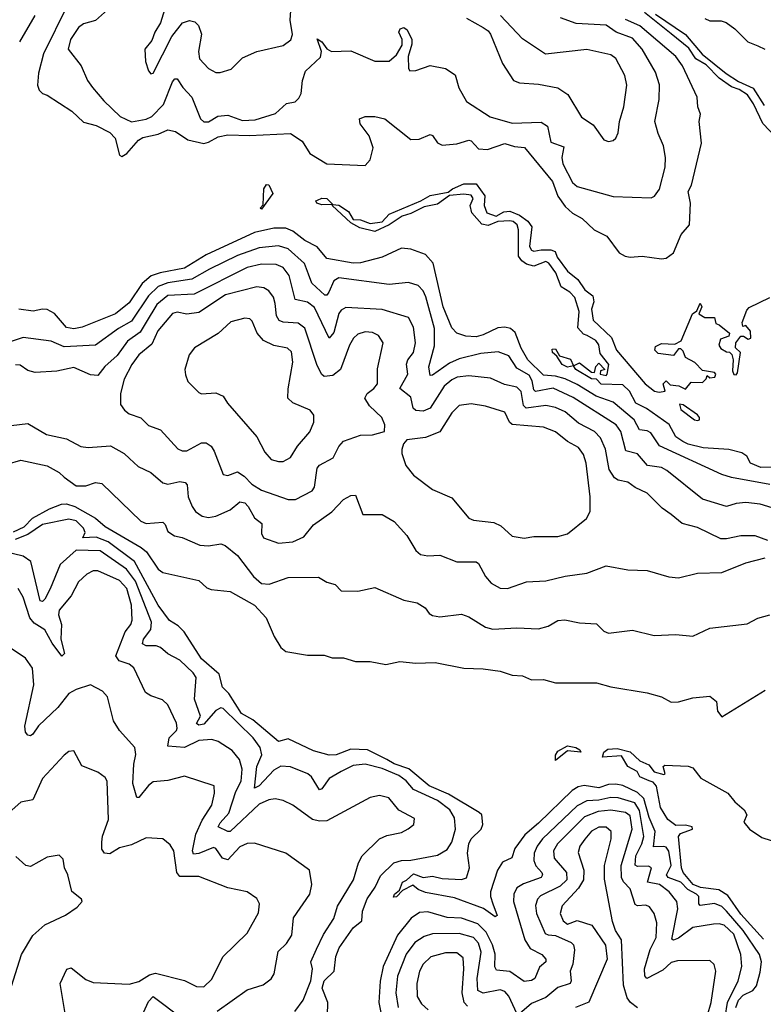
# Model space of a CAD drawing. Extents: x 1245515 to 1420776, y 606314 to 671314.
# Tile 290 of 385: x 1379841 to 1382928, y 635468 to 639557. Entities that reach past the tile are written whole.
import ezdxf

# ---------------------------------------------------------------- set-up
doc = ezdxf.new("R2010")
doc.units = 0

msp = doc.modelspace()

# ---------------------------------------------------------------- linework, layer by layer
at = {"layer": '0CON10XD'}
for points in [[(1380038, 639615), (1379939.4, 639415), (1379918.1, 639335), (1379914.7, 639285), (1379921.8, 639265), (1379935, 639250.6), (1379955, 639244.2), (1380057.7, 639177.7), (1380105, 639131.3), (1380157.7, 639117.7), (1380215, 639089.2), (1380236.6, 639065), (1380254.7, 638995), (1380265, 638989.6), (1380285, 639001.6), (1380333.7, 639056.3), (1380351.8, 639068.2), (1380415, 639081.3), (1380455, 639100), (1380487, 639093), (1380538.5, 639058.5), (1380605, 639043.5), (1380625, 639048), (1380665, 639070.8), (1380705, 639079.4), (1380795, 639076.4), (1380965, 639084.2), (1381013.3, 639053.3), (1381045, 639000.9), (1381115, 638958), (1381275, 638951.9), (1381295.6, 638975), (1381307.8, 639025), (1381291.1, 639075), (1381254.4, 639125), (1381251.2, 639145), (1381274.2, 639155.8), (1381314.3, 639155.7), (1381355.8, 639145.8), (1381465, 639059.4), (1381498.6, 639061.4), (1381545, 639080), (1381555, 639075.8), (1381575.3, 639045.3), (1381595, 639035.4), (1381655, 639041), (1381705, 639056.4), (1381715, 639053.8), (1381745, 639021.4), (1381782.6, 639017.4), (1381855, 639042.6), (1381895, 639030), (1381936.1, 639026.1), (1382053, 638885), (1382075, 638824.1), (1382105, 638781.1), (1382135, 638753.9), (1382175, 638731.1), (1382225, 638683.8), (1382278.7, 638658.7), (1382329.5, 638589.5), (1382353.8, 638575), (1382375, 638570.5), (1382425, 638574.4), (1382505, 638564.4), (1382525, 638567.1), (1382555, 638589.2), (1382587.3, 638665), (1382620.9, 638705), (1382624.7, 638795), (1382616, 638844), (1382629.5, 638870.5), (1382670.9, 639045), (1382660.8, 639135), (1382666.2, 639165), (1382656.2, 639195), (1382652.7, 639235), (1382592.8, 639365), (1382565, 639404.1), (1382415, 639531.7), (1382355, 639558.3)], [(1379840.6, 639465), (1379905.2, 639574.8)], [(1380205, 639598.1), (1380155, 639553.3), (1380105, 639540), (1380085, 639524.4), (1380052.1, 639475), (1380042.5, 639435), (1380095.6, 639365), (1380122.1, 639305), (1380142.7, 639275), (1380189.7, 639219.7), (1380258.2, 639155), (1380305, 639133.5), (1380365, 639143.7), (1380389.6, 639155), (1380437, 639205), (1380475, 639298.6), (1380485, 639311.1), (1380495, 639312.2), (1380517.5, 639275), (1380555, 639235.6), (1380590.8, 639145), (1380605, 639132.3), (1380625, 639132.7), (1380663.8, 639156.2), (1380705, 639161), (1380765, 639138.4), (1380818.7, 639141.4), (1380902.4, 639167.6), (1380948.7, 639208.7), (1380984.5, 639215.5), (1380999.2, 639230.8), (1381009.1, 639250.9), (1381014.1, 639305), (1381026.6, 639343.4), (1381089, 639401), (1381093.6, 639425), (1381075, 639478), (1381095, 639465.4), (1381115.7, 639435.7), (1381135, 639424.6), (1381215, 639428.1), (1381315, 639384.4), (1381375, 639384.5), (1381405, 639411.4), (1381428.6, 639451.4), (1381428.4, 639475), (1381414, 639506), (1381420.1, 639519.9), (1381435, 639524.4), (1381449.4, 639515), (1381468, 639475), (1381467.9, 639455), (1381453, 639405), (1381454.4, 639354.4), (1381460, 639345), (1381485, 639345.5), (1381545, 639366.4), (1381608.8, 639355), (1381648.8, 639328.8), (1381663.5, 639273.5), (1381695, 639217.1), (1381793.1, 639153.1), (1381885, 639127.7), (1382005, 639132.1), (1382031.5, 639115), (1382045, 639049.1), (1382099.2, 639029.1), (1382091.1, 638985), (1382095, 638959.2), (1382135, 638880.6), (1382155, 638864.6), (1382305, 638822.5), (1382462.7, 638817.3), (1382475.5, 638824.5), (1382496.2, 638853.8), (1382519.6, 638945), (1382522.1, 638985), (1382513, 639033), (1382490.5, 639085), (1382477.5, 639135), (1382494.7, 639225.3), (1382496.2, 639286.2), (1382479.5, 639339.5), (1382424.7, 639435), (1382385, 639480.7), (1382317.1, 639505), (1382275, 639533.9), (1382150.9, 639540.9), (1382086.2, 639565)], [(1380442.3, 639597.7), (1380425.3, 639544.7), (1380401.5, 639505), (1380389.5, 639470.5), (1380360.6, 639435), (1380363.1, 639383.1), (1380375.5, 639345), (1380385, 639332.9), (1380395, 639335.6), (1380472.1, 639487.9), (1380516.5, 639543.5), (1380545, 639553.6), (1380568.2, 639548.2), (1380582.6, 639532.6), (1380595, 639497.5), (1380582.9, 639425), (1380586.7, 639395), (1380625, 639354.6), (1380655, 639338.2), (1380672.6, 639337.4), (1380718.2, 639351.8), (1380765, 639399.2), (1380825, 639425.7), (1380935, 639450), (1380965.8, 639474.2), (1380973.5, 639495), (1380963.7, 639555), (1380965.8, 639595)], [(1381695, 639563.1), (1381764.4, 639524.4), (1381785, 639511.2), (1381795, 639496.7), (1381844.4, 639375), (1381890, 639305), (1381915, 639294.5), (1381995, 639290), (1382075, 639274.2), (1382116.3, 639246.4), (1382172.2, 639152.2), (1382220.9, 639120.9), (1382265, 639058), (1382285, 639050.8), (1382305, 639056), (1382315.8, 639065), (1382325, 639087.5), (1382330, 639135), (1382348.8, 639195), (1382360.4, 639285), (1382353.2, 639325), (1382315, 639395.6), (1382295, 639410.8), (1382195, 639433.6), (1382023.6, 639413.6), (1381928.3, 639478.3), (1381836.9, 639575)], [(1382979.6, 639069.6), (1382925, 639125.5), (1382887.4, 639207.4), (1382861.8, 639245), (1382827.4, 639267.4), (1382795, 639278.8), (1382743.8, 639313.9), (1382689.9, 639369.9), (1382647.8, 639395), (1382618.8, 639438.8), (1382545, 639498.6), (1382435, 639587.6)], [(1382480.2, 639580.2), (1382605.1, 639495.1), (1382673.6, 639413.6), (1382773.7, 639333.7), (1382825, 639300.5), (1382885, 639273.1), (1382931.2, 639201.2)], [(1382685, 639561.8), (1382705, 639552.4), (1382752.4, 639552.4), (1382774, 639545), (1382809.6, 639519.6), (1382862.9, 639465), (1382905, 639448.6), (1382934.4, 639435)], [(1380845, 638770), (1380839.2, 638775), (1380852, 638788), (1380853.8, 638855), (1380865, 638872.5), (1380875, 638870.8), (1380891.5, 638835), (1380845, 638770)], [(1382965, 637698.2), (1382917, 637697), (1382873.9, 637715), (1382859.4, 637745), (1382838.8, 637758.8), (1382785, 637772.4), (1382678.4, 637778.4), (1382615, 637793.6), (1382594, 637805), (1382564.4, 637825), (1382536.2, 637876.2), (1382442.1, 637942.1), (1382398.8, 637965), (1382371.8, 638015), (1382345, 638041.1), (1382255, 638043.8), (1382235, 638063.8), (1382213.8, 638065), (1382150, 638105), (1382140, 638120), (1382115, 638113.6), (1382092, 638125), (1382070, 638160), (1382052.5, 638175), (1382051.7, 638188.3), (1382065, 638190), (1382081.7, 638161.7), (1382126.7, 638146.7), (1382140, 638120), (1382165, 638132.5), (1382213.9, 638093.9), (1382227.5, 638092.5), (1382233, 638117), (1382245, 638130), (1382270, 638105), (1382251.7, 638098.3), (1382250, 638085), (1382275, 638080), (1382280, 638085), (1382286.9, 638125), (1382250.9, 638170.9), (1382245, 638206.9), (1382231.8, 638225), (1382195.9, 638245.9), (1382181.7, 638251.7), (1382157.8, 638277.8), (1382163.8, 638345), (1382145, 638403.1), (1382124.5, 638425), (1382088, 638448), (1382065.9, 638505.9), (1382036.6, 638546.6), (1382025, 638552.7), (1381975, 638534), (1381945, 638541.6), (1381925.5, 638555), (1381911.8, 638575), (1381911.9, 638685), (1381905.2, 638705.2), (1381889.2, 638719.2), (1381875, 638721.8), (1381825, 638719.4), (1381785, 638702.3), (1381758.5, 638708.5), (1381717.3, 638755), (1381710.5, 638785), (1381722.9, 638815), (1381715, 638828.2), (1381685, 638832.8), (1381625, 638827.5), (1381575, 638790.7), (1381519.4, 638780.6), (1381465, 638752.9), (1381428.3, 638741.7), (1381375, 638705.4), (1381315, 638678.2), (1381253.2, 638693.2), (1381215, 638712.9), (1381138, 638785), (1381140, 638790), (1381095, 638788.8), (1381073.8, 638795), (1381070, 638805), (1381077.1, 638807.1), (1381095, 638815.3), (1381115, 638814), (1381140, 638790), (1381165, 638786.9), (1381205, 638760.4), (1381225, 638727.3), (1381255, 638726.2), (1381295, 638710.8), (1381345, 638718.2), (1381375, 638749.6), (1381505.6, 638804.4), (1381545, 638827.3), (1381619.5, 638840.5), (1381637.8, 638855), (1381685, 638874.8), (1381735, 638875.3), (1381771.6, 638825), (1381769, 638785), (1381780, 638755), (1381819.1, 638740.9), (1381851, 638759), (1381875, 638761.3), (1381915.2, 638745.2), (1381950.2, 638720.2), (1381966.4, 638696.4), (1381956.7, 638615), (1381965, 638599.5), (1381975.4, 638595.4), (1382005, 638602), (1382045, 638601.2), (1382064.1, 638594.1), (1382071.2, 638571.2), (1382115, 638512.7), (1382158, 638478), (1382186.9, 638435), (1382220.6, 638410.6), (1382223.6, 638385), (1382214.7, 638355), (1382221.1, 638308.9), (1382296.8, 638236.8), (1382317.8, 638185), (1382436.9, 638045), (1382476.2, 638015), (1382495, 638010.6), (1382520, 638015), (1382512.5, 638045), (1382525, 638057.5), (1382541.2, 638041.2), (1382577, 638037), (1382605, 638022.5), (1382628.3, 638051.7), (1382675, 638050), (1382690, 638065), (1382695, 638080), (1382705, 638070), (1382727, 638073), (1382730, 638085), (1382725, 638092.5), (1382675, 638100), (1382643, 638133), (1382604, 638154), (1382595, 638180), (1382585, 638190), (1382575, 638190), (1382555, 638162.5), (1382490.7, 638170.7), (1382477.5, 638185), (1382480.7, 638199.3), (1382505, 638212.5), (1382560.7, 638209.3), (1382586.7, 638223.3), (1382634.2, 638335), (1382651.7, 638348.3), (1382665, 638380), (1382672.5, 638365), (1382660, 638335), (1382685, 638320), (1382725, 638320), (1382730, 638295), (1382745, 638290), (1382787.5, 638255), (1382785, 638243.3), (1382750, 638230), (1382742.5, 638205), (1382751.7, 638191.7), (1382775, 638177.5), (1382787, 638177), (1382797, 638167), (1382802.5, 638145), (1382799.3, 638099.3), (1382805, 638083.3), (1382815, 638082.5), (1382820, 638090), (1382832.5, 638175), (1382812.5, 638195), (1382813.3, 638215), (1382835, 638242.5), (1382845, 638243.3), (1382865, 638230), (1382875.5, 638235)], [(1382955, 637626.5), (1382795, 637655.9), (1382755, 637668.5), (1382497.2, 637787.2), (1382460.9, 637840.9), (1382445, 637849.4), (1382413.3, 637853.3), (1382391, 637895), (1382305, 637968.3), (1382233.3, 637993.3), (1382155, 638042.5), (1382105.3, 638065), (1382065, 638076.8), (1382015, 638081.3), (1381950.6, 638145), (1381923, 638193), (1381897.6, 638257.6), (1381878.1, 638275), (1381855, 638280.7), (1381825, 638278), (1381765, 638247.8), (1381735, 638239.4), (1381692.9, 638242.9), (1381655.4, 638255.4), (1381635, 638277.8), (1381598.6, 638365), (1381556.5, 638546.5), (1381525, 638581.5), (1381464, 638604), (1381425, 638608.9), (1381345, 638571), (1381255, 638547.5), (1381225, 638545.4), (1381115.3, 638565.3), (1381075, 638613.2), (1381025, 638640.2), (1380975, 638678.3), (1380945, 638690.7), (1380895, 638692), (1380815, 638673), (1380615, 638580.1), (1380525, 638525.7), (1380423.8, 638506.2), (1380386.7, 638493.2), (1380348.6, 638461.4), (1380295, 638381.6), (1380238.1, 638335), (1380100.3, 638279.7), (1380065, 638273.5), (1380035, 638279.1), (1379985, 638336.3), (1379955, 638353), (1379935, 638354.7), (1379896, 638346), (1379836.7, 638355)], [(1382965, 637530), (1382915, 637545.2), (1382855, 637552.4), (1382815, 637548.4), (1382775, 637535.3), (1382675, 637565.4), (1382527.5, 637685), (1382505, 637696.8), (1382446.2, 637706.2), (1382405, 637754.6), (1382357.1, 637767.1), (1382336.6, 637846.6), (1382316.9, 637875), (1382138.2, 637988.2), (1382055, 638026.5), (1381982.5, 638012.5), (1381975, 638020), (1381967.5, 638057.5), (1381955, 638081), (1381905, 638110.2), (1381871.3, 638161.3), (1381827.2, 638177.2), (1381755, 638170.8), (1381665, 638148.8), (1381625, 638130.6), (1381555, 638080.4), (1381545, 638079.2), (1381539.8, 638115), (1381563.1, 638203.1), (1381562.6, 638275), (1381526.7, 638406.7), (1381515, 638431.2), (1381495, 638453.1), (1381455.3, 638465.3), (1381375, 638457.5), (1381165, 638485.2), (1381145, 638472.3), (1381124.2, 638425), (1381115, 638412.5), (1381106.7, 638413.3), (1381052.8, 638462.8), (1381040.1, 638499.9), (1381022.8, 638545), (1380955, 638605.2), (1380915, 638617.7), (1380835, 638609.3), (1380745, 638577.5), (1380628.3, 638521.7), (1380555, 638479.4), (1380455, 638464.6), (1380415, 638448.4), (1380375, 638411), (1380304.7, 638305.3), (1380250.8, 638275), (1380154.8, 638205.2), (1380025, 638199.2), (1379971.7, 638221.7), (1379855, 638237.8), (1379745, 638200.8)], [(1382946.2, 637393.8), (1382894.2, 637414.2), (1382835, 637413.6), (1382775, 637400.9), (1382751.7, 637401.7), (1382655, 637448.5), (1382590.8, 637465), (1382545, 637501.9), (1382507.8, 637527.8), (1382445, 637591.2), (1382395, 637614.6), (1382365, 637636.8), (1382325, 637644.1), (1382310.3, 637655), (1382288.4, 637688.4), (1382273.1, 637773.1), (1382251.2, 637821.2), (1382226.3, 637846.3), (1382160.8, 637880.8), (1382105, 637928.1), (1382065, 637947.1), (1382025, 637955.2), (1381943.8, 637943.8), (1381932.2, 637955), (1381922.6, 638012.6), (1381905, 638031.4), (1381852.7, 638042.7), (1381795, 638068.2), (1381705, 638078.7), (1381657.4, 638072.6), (1381635, 638062), (1381603.1, 638035), (1381545, 637944.2), (1381515, 637931.5), (1381485, 637933.7), (1381474.2, 637944.3), (1381465, 637990), (1381418.4, 638025), (1381452, 638085), (1381446.8, 638126.8), (1381451.6, 638145), (1381475.8, 638175), (1381483.4, 638215), (1381475, 638280), (1381455, 638320), (1381345, 638353.1), (1381195, 638361.2), (1381175, 638350.4), (1381165, 638336.7), (1381145, 638257.5), (1381125, 638234.5), (1381065, 638362.2), (1381035, 638383.5), (1380984.5, 638394.5), (1380959.7, 638495), (1380935, 638528.4), (1380905, 638540), (1380845, 638541.6), (1380785, 638528.3), (1380565, 638417.8), (1380455, 638411.6), (1380410, 638375), (1380365, 638300.5), (1380341.1, 638258.9), (1380288.2, 638221.8), (1380245, 638162.9), (1380193.6, 638116.4), (1380165, 638079.5), (1380135, 638082.7), (1380065, 638112.2), (1379995, 638097.8), (1379905, 638092.3), (1379875, 638099.6), (1379842.2, 638122.2), (1379823.9, 638123.9)], [(1380985, 637564.5), (1381055, 637600), (1381064.6, 637615.4), (1381075.4, 637695), (1381085, 637707.5), (1381141.8, 637738.2), (1381165.5, 637785), (1381185, 637806.7), (1381255, 637831.9), (1381305, 637832.5), (1381355, 637847.5), (1381355.8, 637875), (1381344.4, 637905), (1381293, 637953), (1381273.1, 637985), (1381282.5, 638005), (1381311.1, 638025), (1381325.4, 638045), (1381326.6, 638106.6), (1381349.2, 638215), (1381330, 638245), (1381305, 638257.8), (1381275, 638261.1), (1381245, 638251.8), (1381225.7, 638234.3), (1381209.7, 638205), (1381172.9, 638105), (1381140.4, 638079.6), (1381105.3, 638075.3), (1381093.9, 638085), (1381074.8, 638124.8), (1381025, 638275.4), (1380996.5, 638296.5), (1380935, 638300.5), (1380917.3, 638307.3), (1380907.4, 638327.4), (1380901.6, 638378.4), (1380894.7, 638405), (1380875, 638430.8), (1380854.1, 638444.1), (1380825, 638447.6), (1380695, 638414.8), (1380585, 638341.8), (1380535, 638333.5), (1380495, 638343.1), (1380475, 638336.9), (1380414.7, 638265), (1380389.9, 638210.1), (1380335, 638165.9), (1380305.8, 638125), (1380274.5, 638064.5), (1380258.9, 638005), (1380258.9, 637958.9), (1380275.7, 637935), (1380295, 637920.5), (1380343.6, 637903.6), (1380375, 637872.2), (1380425, 637854.4), (1380497.1, 637775), (1380515, 637766.2), (1380535, 637766.2), (1380595, 637800), (1380615, 637800.4), (1380635, 637785.6), (1380648.5, 637765), (1380685, 637668.6), (1380705, 637663.8), (1380745, 637679.2), (1380772, 637662), (1380805, 637627.8), (1380845, 637602.7), (1380955, 637564.6), (1380985, 637564.5)], [(1382875.5, 638235), (1382875, 638263.3), (1382855, 638286.7), (1382843.3, 638283.3), (1382839.3, 638299.3), (1382859.3, 638350.7), (1382868.8, 638361.2), (1382955, 638402.9)], [(1380915, 637721.8), (1380935, 637722.7), (1380965, 637739.4), (1380994.1, 637785.9), (1381044.5, 637845), (1381061.8, 637885), (1381061.9, 637915), (1381046, 637936), (1380975, 637965.6), (1380954.4, 637985), (1380954.6, 638024.6), (1380975.2, 638135.2), (1380968.4, 638178.4), (1380952.4, 638192.4), (1380895, 638204), (1380852.5, 638225), (1380826.8, 638255), (1380805.4, 638305.4), (1380795.4, 638315.4), (1380775, 638318.2), (1380717.6, 638302.4), (1380665, 638253.8), (1380565.7, 638195), (1380544.5, 638165), (1380526, 638105), (1380528.3, 638081.7), (1380538, 638055), (1380585, 638008.8), (1380595, 638003.3), (1380655, 638006.9), (1380685, 637994), (1380702.9, 637965), (1380825.7, 637825), (1380858.3, 637761.7), (1380885, 637730.9), (1380915, 637721.8)], [(1381935, 637404.5), (1381975, 637410.4), (1382075, 637410.4), (1382115, 637421.5), (1382194.3, 637485), (1382208.6, 637515), (1382209.1, 637575), (1382192.5, 637715), (1382181.4, 637751.4), (1382160, 637780), (1382115, 637805.3), (1382065, 637845.3), (1382014.7, 637864.7), (1381885.6, 637875.6), (1381874.1, 637885), (1381855, 637927.3), (1381775, 637952.5), (1381715, 637961.2), (1381665, 637954.4), (1381635, 637924.3), (1381584.7, 637845.3), (1381525, 637821.5), (1381447.3, 637812.7), (1381434.1, 637795.9), (1381427.7, 637772.3), (1381427.5, 637755), (1381444.3, 637705), (1381475.5, 637665.5), (1381555, 637605.7), (1381635, 637571.4), (1381705, 637486.9), (1381725, 637478.9), (1381808.8, 637468.8), (1381837.5, 637455), (1381885, 637411.9), (1381935, 637404.5)], [(1382655, 637892.9), (1382662.5, 637895), (1382663.3, 637905), (1382655, 637916.7), (1382595, 637957.5), (1382580, 637960), (1382585, 637938.8), (1382642.5, 637895), (1382655, 637892.9)], [(1379805, 637871.6), (1379875, 637879.6), (1379952, 637835), (1380035, 637816.4), (1380095, 637784.6), (1380125, 637780), (1380217.8, 637787.8), (1380275, 637756.1), (1380296.2, 637735), (1380332.2, 637702.2), (1380385, 637676.9), (1380435, 637633.5), (1380455, 637627.7), (1380505, 637639.3), (1380527.5, 637635), (1380535.3, 637625.3), (1380540, 637575), (1380556.1, 637535), (1380570.4, 637515), (1380597.5, 637495), (1380625, 637489.7), (1380655, 637494.7), (1380715, 637521.9), (1380755, 637555.3), (1380775, 637550.3), (1380789.7, 637535), (1380815, 637488.2), (1380846.4, 637465), (1380843.8, 637423.8), (1380852.9, 637405), (1380915, 637382.9), (1380975, 637389.3), (1381020.1, 637409.9), (1381060.6, 637459.4), (1381136.5, 637513.5), (1381185, 637564.4), (1381215, 637580.6), (1381235, 637582), (1381265, 637502.5), (1381345, 637502.5), (1381395, 637473.3), (1381447.5, 637415), (1381485, 637352.5), (1381505, 637336.7), (1381535, 637330.5), (1381585, 637333.3), (1381655, 637305.5), (1381735, 637305.7), (1381745, 637298.8), (1381774.6, 637244.6), (1381797.2, 637217.2), (1381835, 637195.6), (1381865, 637194.4)], [(1379789, 637711), (1379845, 637727.9), (1379954.1, 637704.1), (1380005, 637676.8), (1380025, 637656.6), (1380075, 637621.9), (1380115, 637620.7), (1380155, 637635.4), (1380181.3, 637631.3), (1380343.8, 637473.8), (1380365.4, 637465.4), (1380435, 637470), (1380445, 637460), (1380455, 637431.4), (1380483.4, 637413.4), (1380515, 637406.2), (1380588.8, 637375), (1380625, 637372.5), (1380675, 637379.7), (1380693.8, 637373.8), (1380745, 637332.3), (1380810.6, 637245), (1380845, 637215.4), (1380876.6, 637213.4), (1380955, 637240), (1381081.7, 637241.7), (1381115, 637220.6), (1381150.9, 637210.9), (1381175.8, 637185.8), (1381245, 637184.3), (1381315, 637199.2), (1381435, 637146.2), (1381491.2, 637135), (1381524.5, 637114.5), (1381541.1, 637091.1), (1381555, 637082.2), (1381585, 637077.5), (1381675, 637088.8), (1381705, 637076.9), (1381774.1, 637034.1), (1381805, 637025.4), (1381905, 637030.8), (1381995, 637027.9), (1382035, 637038.1), (1382075, 637061.9), (1382104.3, 637064.3), (1382165, 637051.9), (1382235, 637048.1), (1382265, 637018), (1382285, 637010), (1382385, 637021.1), (1382475, 637000), (1382564.2, 637004.2), (1382635, 636997.1), (1382705, 637030), (1382861.3, 637048.7), (1382905, 637071.9), (1382955, 637085.6)], [(1379815, 637429.6), (1379859.1, 637450.9), (1379893.5, 637486.5), (1379965, 637526), (1380014.6, 637545.4), (1380035, 637545.9), (1380069.1, 637535), (1380155, 637486.6), (1380195, 637452.8), (1380345.5, 637365.5), (1380367.7, 637347.7), (1380415, 637275.6), (1380435, 637261.4), (1380585, 637228), (1380617.8, 637197.8), (1380635, 637190), (1380715, 637182.2), (1380815, 637125.3), (1380863.4, 637073.4), (1380896.7, 636995), (1380925, 636950), (1380945, 636933.3), (1381035, 636917.9), (1381105, 636917.3), (1381137.3, 636907.3), (1381185, 636906.2), (1381235, 636891.2), (1381295, 636891.5), (1381361.2, 636878.8), (1381418.9, 636891.1), (1381485, 636885.4), (1381565, 636887.8), (1381685, 636863.5), (1381765, 636861.1), (1381835, 636851.4), (1381884.6, 636834.6), (1381927.7, 636832.3), (1381965, 636815.7), (1382015, 636817.1), (1382065, 636803.1), (1382235, 636803.3), (1382294.2, 636785.8), (1382445, 636761.2), (1382505.5, 636745.5), (1382545, 636722.9), (1382575, 636724.4), (1382635, 636741.4), (1382705, 636748), (1382733.3, 636725), (1382737.5, 636685), (1382755, 636662.5), (1382935, 636772)], [(1380158.1, 637408.1), (1380103.3, 637405), (1380113, 637427), (1380106, 637445), (1380075, 637475.7), (1380045, 637483.1), (1379935, 637460.4), (1379875, 637419), (1379821.7, 637398.3)], [(1382813.2, 635455), (1382824.5, 635485.5), (1382843.7, 635506.3), (1382884.3, 635525.7), (1382899, 635545), (1382915, 635600.8), (1382920.2, 635645), (1382912.3, 635675), (1382844.7, 635775), (1382775, 635854.8), (1382755, 635874.5), (1382725, 635886.7), (1382665, 635878.5), (1382659.3, 635885), (1382660.5, 635915), (1382650.4, 635925), (1382614.3, 635944.3), (1382584.8, 635975), (1382532.9, 635995), (1382526.4, 636005), (1382545.1, 636045), (1382535, 636103.6), (1382525, 636120.2), (1382515, 636124), (1382472, 636122), (1382478.1, 636185), (1382453.8, 636243.8), (1382432, 636322), (1382405, 636347.8), (1382345, 636376.1), (1382315, 636382.5), (1382285, 636380.5), (1382245, 636366.4), (1382184, 636376), (1382159.2, 636370.8), (1382134.1, 636355.9), (1381995, 636219.8), (1381937.9, 636172.1), (1381896.5, 636115), (1381883.9, 636076.1), (1381845, 636058.2), (1381824.8, 636025), (1381795.7, 635935.7), (1381795.2, 635915), (1381805.2, 635885), (1381823, 635837), (1381815, 635831.9), (1381765.6, 635865.6), (1381645, 635909.6), (1381525, 635932.7), (1381494.4, 635944.4), (1381472.7, 635962.7), (1381429.5, 635940.5), (1381405, 635914.3), (1381393.1, 635913.1), (1381396, 635925), (1381418, 635942), (1381429.5, 635975), (1381446.9, 635983.1), (1381475, 636009.8), (1381515, 635994.5), (1381555, 635999.9), (1381595, 635990.4), (1381675, 635986.8), (1381695, 635993.5), (1381708.3, 636035), (1381699.5, 636095), (1381704.5, 636135), (1381715, 636155.7), (1381755.8, 636195), (1381763.5, 636215), (1381758.5, 636255), (1381748.6, 636265), (1381621.2, 636341.2), (1381540, 636375), (1381456.5, 636446.5), (1381395, 636466.9), (1381364.9, 636484.9), (1381285, 636525.1), (1381215, 636527.9), (1381155, 636504.1), (1381125, 636503.2), (1381060.2, 636520.2), (1380955, 636570.2), (1380915, 636559.7), (1380808.7, 636648.7), (1380761.4, 636675), (1380708.8, 636758.8), (1380682.3, 636785), (1380668.6, 636838.6), (1380595, 636902.1), (1380523.8, 637015), (1380499.2, 637039.2), (1380462.1, 637062.1), (1380415.2, 637125), (1380317.3, 637307.3), (1380208.1, 637388.1), (1380158.1, 637408.1)], [(1381118.9, 635421.1), (1381119.6, 635475), (1381096.3, 635535), (1381104.2, 635565), (1381146.8, 635605), (1381153.2, 635666.8), (1381167.4, 635702.6), (1381224.9, 635785.1), (1381261.6, 635815), (1381264.1, 635855), (1381283.4, 635906.6), (1381315.8, 635955), (1381338.7, 636001.3), (1381393.5, 636055), (1381425, 636065.2), (1381465, 636066.2), (1381575, 636087.2), (1381615, 636110.9), (1381635, 636141.4), (1381649.7, 636195), (1381645, 636242), (1381626.4, 636275), (1381575.3, 636315), (1381475, 636359.8), (1381445, 636395.6), (1381415, 636417.7), (1381345, 636447.9), (1381275, 636464.8), (1381225, 636460), (1381174.5, 636435), (1381125, 636405.3), (1381095, 636363.3), (1381085, 636358.2), (1381052.1, 636412.1), (1381037.5, 636425), (1380965, 636454.7), (1380925, 636456.8), (1380895, 636440.7), (1380835, 636375.3), (1380815, 636366), (1380824.6, 636455), (1380845.4, 636504.6), (1380838.9, 636535), (1380810.5, 636575), (1380685, 636696.3), (1380675, 636699.2), (1380655, 636688.8), (1380605, 636632), (1380585, 636627.8), (1380575, 636634.3), (1380591.3, 636665), (1380566.6, 636735), (1380573.1, 636825), (1380560.5, 636845), (1380505, 636897.1), (1380455, 636923.6), (1380425, 636950.4), (1380406.6, 636956.6), (1380365, 636957.4), (1380350.4, 636965), (1380354.2, 636985), (1380385.1, 637024.9), (1380388.4, 637055), (1380321.6, 637225), (1380284.4, 637275), (1380175, 637351), (1380075, 637353.7), (1380008.1, 637295), (1379966.7, 637193.3), (1379945, 637150), (1379935, 637141.4), (1379925, 637144), (1379887.4, 637307.4), (1379855, 637329.3), (1379775, 637348.4)], [(1381865, 637194.4), (1381945, 637223.1), (1382025, 637226.5), (1382105, 637246.4), (1382195, 637259.1), (1382275, 637288.9), (1382365, 637272.2), (1382445, 637269.4), (1382535, 637243.1), (1382575, 637239.5), (1382655, 637259.2), (1382755, 637261.5), (1382855, 637301.1), (1382935, 637321.9)], [(1380982.4, 635437.6), (1381018, 635485), (1381049.3, 635565), (1381056.8, 635615), (1381048.9, 635645), (1381072.9, 635697.1), (1381101.7, 635758.3), (1381145.2, 635824.8), (1381160.4, 635875), (1381226.5, 635985), (1381247.3, 636055), (1381262.9, 636085), (1381335, 636155.5), (1381365, 636169.6), (1381425, 636182.1), (1381453.8, 636196.2), (1381477.5, 636215), (1381479.1, 636239.1), (1381415, 636274.5), (1381372.5, 636325), (1381335, 636335.5), (1381295, 636326.5), (1381115, 636230), (1381085, 636228.5), (1381055.9, 636235.9), (1380975, 636295.5), (1380933.9, 636313.9), (1380900.8, 636320.8), (1380875, 636317.5), (1380835, 636299.2), (1380715, 636186.2), (1380705, 636185.2), (1380664.8, 636204.8), (1380672.3, 636222.3), (1380708.8, 636261.2), (1380738.3, 636351.7), (1380759.8, 636395), (1380764.2, 636445), (1380752.8, 636485), (1380722.2, 636522.2), (1380665, 636558.8), (1380638.1, 636568.1), (1380585, 636563.8), (1380525, 636534.6), (1380455, 636540), (1380461.5, 636575), (1380491.1, 636605), (1380494, 636615), (1380491.8, 636635), (1380455, 636712), (1380432.8, 636732.8), (1380385, 636748.9), (1380363.4, 636763.4), (1380314.6, 636865), (1380295, 636880.9), (1380254, 636894), (1380239.8, 636915), (1380278.8, 637015), (1380301.6, 637045), (1380307.2, 637062.8), (1380305.4, 637125), (1380286.1, 637195), (1380255, 637228), (1380165, 637267.8), (1380145, 637268.2), (1380120, 637255), (1380085, 637222.7), (1380053.7, 637165), (1380004.4, 637105), (1380002.4, 637085), (1380014.4, 637045), (1380010.8, 636985), (1380026.6, 636925), (1380015, 636914.2), (1379975, 636967.3), (1379945, 637023.4), (1379901.4, 637051.4), (1379883.4, 637073.4), (1379855, 637159.4), (1379835, 637195.5)], [(1380948.9, 635721.1), (1380970.3, 635755), (1380977.5, 635827.5), (1381045.3, 635925), (1381052.9, 635965), (1381044.4, 636025), (1380945, 636095.5), (1380815, 636137.8), (1380785, 636136.2), (1380755, 636121.8), (1380705, 636067.8), (1380682.4, 636075), (1380655.5, 636115.5), (1380645, 636119.5), (1380585, 636093.6), (1380562.1, 636092.1), (1380558.7, 636105), (1380571.7, 636175), (1380597.5, 636232.5), (1380638.2, 636295), (1380650, 636345), (1380648, 636375), (1380524.6, 636415.4), (1380455, 636397.1), (1380395, 636391.8), (1380375, 636376.4), (1380335, 636326.9), (1380327.3, 636327.3), (1380310.9, 636385), (1380314.3, 636465), (1380323.1, 636505), (1380318.8, 636535), (1380255.4, 636605.4), (1380229.6, 636645), (1380205.3, 636745.3), (1380185, 636768.1), (1380135, 636794.3), (1380075, 636775.5), (1380045, 636758.1), (1379999.2, 636700.8), (1379918.5, 636625), (1379895, 636590), (1379885, 636582.5), (1379875, 636585.6), (1379865, 636598), (1379862.6, 636622.6), (1379899.1, 636795), (1379893.3, 636863.3), (1379865, 636905.6), (1379805, 636945.6)], [(1382065, 636480), (1382065, 636502.5), (1382075, 636518.6), (1382115, 636542), (1382150, 636535), (1382166, 636525), (1382170, 636515), (1382115, 636520), (1382065, 636480)], [(1380033.8, 635405), (1380008.9, 635555), (1380036.2, 635613.8), (1380055, 635620), (1380115, 635570.5), (1380145, 635558.2), (1380295, 635551.8), (1380335, 635563.1), (1380379.3, 635590.7), (1380405, 635597.5), (1380525, 635566.7), (1380575, 635541.9), (1380605, 635540), (1380638.1, 635571.9), (1380683.5, 635665), (1380785, 635764), (1380831.7, 635848.3), (1380835.6, 635885), (1380825, 635908), (1380785.5, 635935.5), (1380705, 635951.2), (1380585, 635998.5), (1380505, 635999.2), (1380493, 636015), (1380480.9, 636105), (1380465, 636130), (1380434.5, 636154.5), (1380365, 636158.9), (1380305, 636130.3), (1380255, 636118), (1380215, 636093.5), (1380192.9, 636095), (1380182, 636112), (1380181.6, 636141.6), (1380184, 636166), (1380209.2, 636235), (1380203.5, 636395), (1380195, 636410), (1380165, 636431.9), (1380098.5, 636458.5), (1380065, 636521.2), (1380045, 636517.5), (1380025, 636502.5), (1379935, 636405.5), (1379895, 636316.9), (1379845, 636306.8), (1379785, 636253.8)], [(1382928, 635738), (1382835, 635842), (1382779.7, 635919.7), (1382743.1, 635943.1), (1382667.1, 635952.8), (1382635.9, 635965), (1382595, 636015.4), (1382588, 636035), (1382575.6, 636165), (1382583.2, 636176.8), (1382633.3, 636195), (1382632.5, 636205), (1382605, 636212.5), (1382565, 636210.8), (1382530.6, 636235), (1382500.5, 636285), (1382483.6, 636373.6), (1382470.3, 636390.3), (1382453.9, 636396.1), (1382415, 636412.7), (1382403.3, 636435), (1382365.8, 636455.8), (1382339.5, 636499.5), (1382260, 636495), (1382266, 636515), (1382282.5, 636527.5), (1382320.6, 636530.6), (1382375, 636516.9), (1382415, 636479.2), (1382452.5, 636462.5), (1382475, 636433.3), (1382515, 636422.5), (1382520, 636425), (1382512.5, 636455), (1382518.3, 636461.7), (1382615, 636457.1), (1382635, 636450), (1382667.8, 636407.8), (1382780, 636345), (1382808.9, 636308.9), (1382847.5, 636275), (1382859.2, 636255), (1382846.7, 636225), (1382870, 636195), (1382920.9, 636160.9), (1382995, 636136.7)], [(1382769.7, 635415), (1382779, 635475), (1382823.8, 635565), (1382838.6, 635625), (1382834.8, 635675), (1382805, 635758.9), (1382765, 635797), (1382745, 635802.7), (1382720.4, 635800.4), (1382635, 635786.9), (1382575, 635743.2), (1382555, 635734.3), (1382548.1, 635738.1), (1382572.7, 635865), (1382569.3, 635895), (1382537.5, 635935), (1382496.1, 635965), (1382447.5, 635975), (1382463.5, 636035), (1382451.1, 636041.1), (1382405, 636039.8), (1382395.3, 636045.3), (1382399.1, 636085), (1382423.6, 636135), (1382431.3, 636165), (1382413.3, 636273.3), (1382394, 636304), (1382325, 636325.4), (1382295, 636327.5), (1382245, 636315.8), (1382195, 636313.5), (1382155, 636292), (1382011.1, 636155), (1381989, 636125), (1381977, 636095), (1381974.4, 636065), (1381983, 636043), (1382008.2, 636015), (1382011.3, 636005), (1382004.8, 635995.2), (1381931.5, 635968.5), (1381905, 635952.1), (1381891.6, 635925), (1381890.7, 635895), (1381937.1, 635735), (1381959.9, 635699.9), (1382008.2, 635675), (1382025.4, 635655), (1382025.3, 635644.7), (1381998.3, 635621.7), (1381978.8, 635575), (1381965, 635566.2), (1381935, 635562.7), (1381875, 635604.8), (1381819.5, 635609.5), (1381813.3, 635623.3), (1381814.1, 635675.9), (1381804.1, 635715), (1381777.3, 635767.3), (1381742.8, 635802.8), (1381675, 635825.8), (1381615, 635828.1), (1381535, 635851.3), (1381500.8, 635849.2), (1381465.8, 635825), (1381408.7, 635755), (1381349.6, 635625), (1381336.4, 635563.6), (1381331.2, 635475), (1381345, 635405.6)], [(1382696.5, 635423.5), (1382711.3, 635475), (1382731.2, 635605), (1382723.3, 635633.3), (1382705, 635649.5), (1382571.1, 635648.9), (1382545, 635641.2), (1382510.1, 635609.9), (1382444.5, 635575), (1382436.1, 635586.1), (1382434.1, 635615.9), (1382458.1, 635695), (1382482.8, 635745), (1382486, 635806), (1382474.8, 635844.8), (1382455, 635872.9), (1382439.6, 635879.6), (1382405, 635877.4), (1382395, 635883.1), (1382375, 635947.8), (1382347.2, 635977.2), (1382339.5, 635995), (1382337.1, 636045), (1382383.8, 636195), (1382375, 636250.6), (1382355, 636264.8), (1382295, 636273.8), (1382241.7, 636268.3), (1382185, 636246.8), (1382073, 636135), (1382056.5, 636105), (1382059, 636075), (1382111, 636015), (1382112.1, 635985), (1382085, 635958.6), (1382002, 635918), (1381990.5, 635905), (1381982.2, 635877.8), (1381986.1, 635845), (1382022.6, 635762.6), (1382035, 635755.8), (1382065, 635753.9), (1382130, 635725), (1382139.2, 635715), (1382144, 635694), (1382136.9, 635635), (1382125.8, 635605), (1382130.3, 635565), (1382126.1, 635553.9), (1382075, 635537.9), (1382024.5, 635495.5), (1381965, 635470.7), (1381915, 635428.5)], [(1382405, 635453.8), (1382376.4, 635475), (1382362.7, 635495), (1382347.3, 635547.3), (1382339.2, 635735), (1382314.5, 635774.5), (1382301.3, 635811.3), (1382268.3, 635988.3), (1382268.8, 636045), (1382295.9, 636155), (1382295.4, 636185), (1382275, 636203.1), (1382245, 636204.1), (1382215, 636186.6), (1382186.3, 636153.7), (1382165.9, 636125), (1382158.8, 636098.8), (1382182.7, 636025), (1382180.6, 635985), (1382160.3, 635949.7), (1382093, 635877), (1382084.7, 635845.3), (1382097.1, 635815), (1382115, 635800.5), (1382155, 635815.5), (1382216.1, 635796.1), (1382273.2, 635713.2), (1382279.2, 635655), (1382203.3, 635476.7), (1382148.1, 635455)], [(1379806.3, 635543.7), (1379848.8, 635675), (1379895, 635754.2), (1379945, 635798.6), (1380031.5, 635838.5), (1380078.8, 635871.2), (1380100, 635895), (1380097.5, 635905), (1380057.1, 635937.1), (1380040, 636005), (1380026, 636035), (1380020.5, 636070.5), (1380005, 636086.7), (1379955, 636078.8), (1379885, 636040), (1379866.2, 636045), (1379825, 636082)], [(1381905, 635430), (1381871.5, 635501.5), (1381855, 635520.5), (1381835, 635527.5), (1381765, 635514.5), (1381742.4, 635525), (1381740.3, 635575), (1381756.3, 635685), (1381745, 635722.2), (1381725, 635745.2), (1381665, 635761.7), (1381555, 635760), (1381519.9, 635750.1), (1381480.8, 635725), (1381445, 635676.2), (1381409.4, 635585), (1381401.6, 635515), (1381412, 635455)], [(1380660.2, 635439.8), (1380785, 635528.7), (1380851.3, 635548.7), (1380885, 635573.1), (1380897.1, 635595), (1380913.1, 635686.9), (1380948.9, 635721.1)], [(1381700.3, 635460.3), (1381685.7, 635475), (1381677.7, 635515), (1381684.8, 635615.2), (1381681.3, 635661.3), (1381655, 635681.9), (1381607.7, 635682.3), (1381547.1, 635665), (1381515.8, 635635), (1381500.2, 635605), (1381489.1, 635555), (1381490.5, 635500.5), (1381509.2, 635469.2), (1381536.4, 635445)], [(1380355, 635433.9), (1380375, 635479.3), (1380395, 635500.9), (1380517.4, 635407.4)]]:
    msp.add_lwpolyline(points, dxfattribs=at)

doc.saveas('drawing.dxf')
